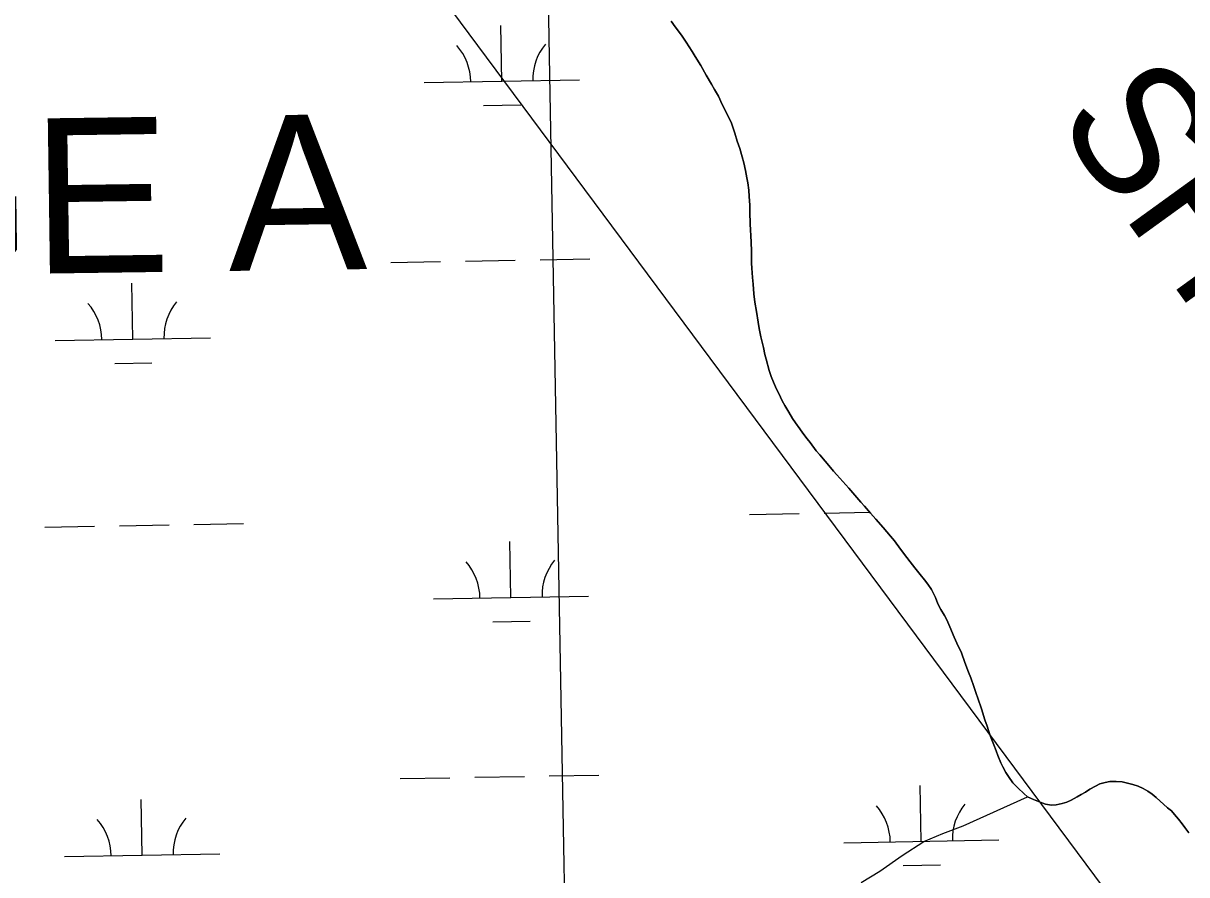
# Model space of a CAD drawing. Extents: x 3914892 to 3953151, y 242587 to 268572.
# Drawn here: x 3945359 to 3946108, y 250702 to 251251 of the extents above; entities that cross this region are included whole.
import ezdxf

# ---------------------------------------------------------------- set-up
doc = ezdxf.new("R2010")
doc.units = 0
for name, color, linetype in [('V-CHAN-NAID', 7, 'Continuous'), ('V-GRID-MAJR', 7, 'Continuous'), ('V-TOPO-SHOR', 7, 'Continuous'), ('V-UTIL-IDEN', 7, 'Continuous'), ('V-UTIL-LINE', 7, 'Continuous'), ('V-WETL-SWMP', 7, 'Continuous')]:
    doc.layers.add(name, color=color, linetype=linetype)

msp = doc.modelspace()

# ---------------------------------------------------------------- linework, layer by layer
at = {"layer": 'V-GRID-MAJR'}
msp.add_spline([(3945747.7320000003, 248496.181), (3945637.58, 254554.14), (3945527.394, 260614.022), (3945417.207, 266673.895), (3945417.1720000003, 266675.828)], degree=3, dxfattribs=at)
at = {"layer": 'V-TOPO-SHOR'}
for points in [[(3945840.8570000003, 251023.144), (3945839.614, 251027.18), (3945837.6350000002, 251034.34), (3945836.6380000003, 251037.336), (3945835.79, 251041.88700000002), (3945834.197, 251048.783), (3945833.1010000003, 251054.114), (3945832.378, 251058.27300000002), (3945831.301, 251065.03100000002), (3945830.344, 251071.141), (3945829.6380000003, 251076.465), (3945829.202, 251082.69700000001), (3945828.741, 251086.984), (3945828.302, 251093.085), (3945828.214, 251096.198), (3945828.151, 251101.127), (3945828.065, 251104.369), (3945827.872, 251109.43), (3945827.6780000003, 251114.233), (3945827.588, 251117.34600000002), (3945827.2600000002, 251121.89), (3945826.965, 251129.025), (3945827.0270000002, 251133.564), (3945826.582, 251139.146), (3945826.377, 251143.30000000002), (3945825.792, 251147.975), (3945825.058, 251151.359), (3945824.344, 251156.036), (3945823.24, 251160.84900000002), (3945822.128, 251164.886), (3945820.6410000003, 251170.092), (3945818.89, 251174.915), (3945817.401, 251179.992), (3945816.156, 251183.899), (3945815.031, 251187.15600000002), (3945813.133, 251190.682), (3945810.862, 251195.383), (3945809.346, 251198.516), (3945806.954, 251203.863), (3945804.29, 251208.178), (3945802.387, 251211.576), (3945798.965, 251217.458), (3945795.416, 251223.602), (3945791.862, 251229.484), (3945789.833, 251232.752), (3945786.019, 251238.64), (3945782.966, 251243.09100000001), (3945779.019, 251248.59), (3945776.345, 251252.258)], [(3946107.254, 250732.592), (3946105.473, 250735.078), (3946103.179, 250738.093), (3946100.623, 250740.978), (3946098.5810000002, 250743.47100000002), (3946096.0130000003, 250745.32), (3946093.578, 250747.559), (3946091.401, 250749.662), (3946088.839, 250752.029), (3946086.142, 250754.01200000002), (3946083.444, 250755.992), (3946080.356, 250757.85), (3946077.132, 250759.189), (3946073.647, 250760.404), (3946070.2860000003, 250761.227), (3946066.794, 250762.05000000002), (3946062.909, 250762.362), (3946059.018, 250762.284), (3946055.895, 250761.549), (3946052.511, 250760.684), (3946049.64, 250759.298), (3946046.111, 250757.268), (3946043.234, 250755.49300000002), (3946040.49, 250753.973), (3946037.8740000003, 250752.32), (3946034.088, 250750.297), (3946031.214, 250748.908), (3946028.22, 250748.04), (3946024.45, 250747.313), (3946021.333, 250746.965), (3946017.5810000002, 250747.663), (3946013.968, 250749.009), (3946009.71, 250750.75100000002), (3946005.844, 250752.488), (3946003.5360000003, 250754.464), (3945999.8200000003, 250757.88700000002), (3945996.497, 250761.432), (3945993.697, 250765.491), (3945992.046, 250768.106), (3945990.019, 250771.635), (3945988.757, 250774.373), (3945986.7460000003, 250779.06900000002), (3945985.616, 250781.938), (3945984.241, 250785.84600000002), (3945982.109, 250791.32200000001), (3945980.862, 250795.101), (3945979.865, 250797.96600000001), (3945978.491, 250802.005), (3945976.25, 250809.038), (3945974.009, 250816.07), (3945972.883, 250819.06900000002), (3945971.257, 250823.50100000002), (3945969.383, 250828.973), (3945967.878, 250832.753), (3945965.498, 250839.01), (3945963.3740000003, 250845.134), (3945960.474, 250851.39800000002), (3945958.711, 250855.312), (3945955.815, 250861.835), (3945953.933, 250866.529), (3945952.4110000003, 250869.142), (3945950.132, 250873.193), (3945948.233, 250876.851), (3945946.73, 250880.761), (3945944.076, 250885.98500000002), (3945941.7860000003, 250889.38700000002), (3945939.49, 250892.139), (3945936.8140000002, 250895.678), (3945933.24, 250900.006), (3945930.436, 250903.803), (3945928.272, 250906.684), (3945924.1920000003, 250911.927), (3945920.241, 250917.297), (3945917.56, 250920.44700000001), (3945912.965, 250925.954), (3945908.24, 250931.334), (3945904.787, 250935.141), (3945900.826, 250939.604), (3945898.659, 250942.356), (3945894.699, 250946.81900000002), (3945890.867, 250951.277), (3945886.904, 250955.611), (3945883.199, 250959.809), (3945881.028, 250962.304), (3945877.964, 250965.976), (3945875.538, 250968.73), (3945872.091, 250972.798), (3945869.791, 250975.421), (3945865.84, 250980.662), (3945863.9250000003, 250983.021), (3945861.1240000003, 250986.82), (3945859.213, 250989.44), (3945856.4110000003, 250993.36800000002), (3945854.636, 250996.245), (3945852.223, 251000.16700000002), (3945849.559, 251004.613), (3945847.912, 251007.61800000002), (3945845.77, 251012.185), (3945844.252, 251015.187), (3945842.237, 251019.623), (3945840.8570000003, 251023.144)], [(3945898.811, 250697.13899999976), (3945910.71, 250704.52399999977), (3945925.156, 250714.58399999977), (3945939.2060000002, 250723.68099999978), (3945951.2660000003, 250728.74199999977), (3945964.486, 250733.78999999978), (3946005.844, 250752.48799999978)], [(3946109.802, 250729.18600000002), (3946107.254, 250732.592)]]:
    msp.add_lwpolyline(points, dxfattribs=at)
at = {"layer": 'V-UTIL-LINE'}
msp.add_lwpolyline([(3937257.69907959, 266529.8389520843), (3940896.284, 261258.97), (3942305.4820000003, 257189.557), (3945242.894, 251786.949), (3947661.3890917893, 248530.41995604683)], dxfattribs=at)
at = {"layer": 'V-WETL-SWMP'}
for p, q in [((3945667.2689746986, 251213.4892752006), (3945666.6249826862, 251249.48351466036)), ((3945776.345, 251252.257), (3945779.019, 251248.59000000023)), ((3945779.019, 251248.59000000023), (3945782.966, 251243.09)), ((3945782.966, 251243.09), (3945786.02, 251238.64)), ((3945786.02, 251238.64), (3945789.832, 251232.75300000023)), ((3945789.832, 251232.75300000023), (3945791.863, 251229.48400000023)), ((3945791.863, 251229.484), (3945795.416, 251223.60100000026)), ((3945795.416, 251223.60100000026), (3945798.965, 251217.45800000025)), ((3945617.2769754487, 251212.59484185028), (3945717.2609739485, 251214.3837085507)), ((3945798.965, 251217.45800000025), (3945802.3880000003, 251211.576)), ((3945802.3880000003, 251211.576), (3945804.289, 251208.179)), ((3945804.289, 251208.179), (3945806.954, 251203.864)), ((3945806.954, 251203.864), (3945809.347, 251198.51500000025)), ((3945655.5469348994, 251197.8460803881), (3945679.5430945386, 251198.2754083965)), ((3945809.347, 251198.51500000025), (3945810.862, 251195.38200000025)), ((3945810.862, 251195.38200000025), (3945813.133, 251190.68300000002)), ((3945813.133, 251190.68300000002), (3945815.032, 251187.15600000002)), ((3945815.032, 251187.15600000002), (3945816.1550000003, 251183.89900000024)), ((3945816.1550000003, 251183.89900000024), (3945817.4, 251179.992)), ((3945817.4, 251179.992), (3945818.889, 251174.91400000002)), ((3945818.889, 251174.91400000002), (3945820.64, 251170.09200000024)), ((3945820.64, 251170.09200000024), (3945822.127, 251164.88500000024)), ((3945822.127, 251164.88500000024), (3945823.24, 251160.84900000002)), ((3945823.24, 251160.84900000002), (3945824.343, 251156.036)), ((3945824.343, 251156.036), (3945825.059, 251151.35800000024)), ((3945825.059, 251151.35800000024), (3945825.792, 251147.97600000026)), ((3945825.792, 251147.97600000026), (3945826.378, 251143.30000000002)), ((3945826.378, 251143.30000000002), (3945826.582, 251139.147)), ((3945826.582, 251139.147), (3945827.0270000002, 251133.56400000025)), ((3945827.0270000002, 251133.56400000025), (3945826.966, 251129.02600000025)), ((3945826.966, 251129.02600000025), (3945827.2600000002, 251121.88900000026)), ((3945827.2600000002, 251121.88900000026), (3945827.588, 251117.34600000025)), ((3945827.588, 251117.34600000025), (3945827.677, 251114.23200000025)), ((3945827.677, 251114.23200000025), (3945827.872, 251109.43100000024)), ((3945827.872, 251109.43100000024), (3945828.0640000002, 251104.37)), ((3945643.92996497, 251097.62123080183), (3945675.924844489, 251098.19366814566)), ((3945691.922284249, 251098.47988681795), (3945723.917163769, 251099.05232416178)), ((3945828.0640000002, 251104.37), (3945828.15, 251101.127)), ((3945828.15, 251101.127), (3945828.214, 251096.198)), ((3945595.93764569, 251096.76257478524), (3945627.93252521, 251097.3350121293)), ((3945828.214, 251096.198), (3945828.302, 251093.084)), ((3945828.302, 251093.084), (3945828.74, 251086.98300000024)), ((3945429.7309492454, 251047.35145201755), (3945429.0869572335, 251083.34569147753)), ((3945828.74, 251086.98300000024), (3945829.201, 251082.69700000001)), ((3945829.201, 251082.69700000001), (3945829.637, 251076.46600000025)), ((3945829.637, 251076.46600000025), (3945830.344, 251071.14)), ((3945830.344, 251071.14), (3945831.3000000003, 251065.03200000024)), ((3945831.3000000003, 251065.03200000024), (3945832.377, 251058.27300000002)), ((3945832.377, 251058.27300000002), (3945833.1, 251054.114)), ((3945833.1, 251054.114), (3945834.196, 251048.782)), ((3945379.738949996, 251046.45701866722), (3945479.7229484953, 251048.2458853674)), ((3945834.196, 251048.782), (3945835.79, 251041.88700000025)), ((3945835.79, 251041.88700000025), (3945836.637, 251037.337)), ((3945418.0089094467, 251031.70825720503), (3945442.0050690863, 251032.13758521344)), ((3945836.637, 251037.337), (3945837.6350000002, 251034.34100000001)), ((3945837.6350000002, 251034.34100000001), (3945839.614, 251027.18100000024)), ((3945839.614, 251027.18100000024), (3945840.8570000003, 251023.14400000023)), ((3945840.8570000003, 251023.14400000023), (3945842.237, 251019.624)), ((3945842.237, 251019.624), (3945844.253, 251015.188)), ((3945844.253, 251015.188), (3945845.769, 251012.185)), ((3945845.769, 251012.185), (3945847.913, 251007.61700000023)), ((3945847.913, 251007.61700000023), (3945849.559, 251004.613)), ((3945849.559, 251004.613), (3945852.223, 251000.16800000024)), ((3945852.223, 251000.16800000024), (3945854.6350000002, 250996.245)), ((3945854.6350000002, 250996.245), (3945856.412, 250993.36800000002)), ((3945856.412, 250993.36800000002), (3945859.213, 250989.44000000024)), ((3945859.213, 250989.44000000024), (3945861.123, 250986.821)), ((3945861.123, 250986.821), (3945863.926, 250983.022)), ((3945863.926, 250983.022), (3945865.84, 250980.662)), ((3945865.84, 250980.662), (3945869.79, 250975.422)), ((3945869.79, 250975.422), (3945872.09, 250972.79800000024)), ((3945872.09, 250972.79800000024), (3945875.537, 250968.73100000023)), ((3945875.537, 250968.73100000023), (3945877.964, 250965.976)), ((3945877.964, 250965.976), (3945881.028, 250962.30300000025)), ((3945881.028, 250962.30300000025), (3945883.199, 250959.81)), ((3945883.199, 250959.81), (3945886.904, 250955.611)), ((3945886.904, 250955.611), (3945890.867, 250951.278)), ((3945890.867, 250951.278), (3945894.698, 250946.81800000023)), ((3945894.698, 250946.81800000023), (3945898.659, 250942.35600000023)), ((3945898.659, 250942.35600000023), (3945900.827, 250939.603)), ((3945826.8796432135, 250934.3668335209), (3945858.8745227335, 250934.93927086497)), ((3945874.871962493, 250935.225489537), (3945904.2464525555, 250935.7510441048)), ((3945900.827, 250939.603), (3945904.788, 250935.14100000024)), ((3945904.788, 250935.14100000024), (3945908.239, 250931.334)), ((3945373.044275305, 250926.24702445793), (3945405.0391548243, 250926.81946180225)), ((3945421.0365945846, 250927.10568047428), (3945453.031474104, 250927.67811781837)), ((3945469.0289138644, 250927.96433649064), (3945501.0237933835, 250928.5367738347)), ((3945908.239, 250931.334), (3945912.965, 250925.95400000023)), ((3945912.965, 250925.95400000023), (3945917.561, 250920.44600000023)), ((3945917.561, 250920.44600000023), (3945920.242, 250917.29700000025)), ((3945673.220086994, 250880.86750819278), (3945672.576094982, 250916.86174765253)), ((3945920.242, 250917.29700000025), (3945924.191, 250911.92700000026)), ((3945924.191, 250911.92700000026), (3945928.271, 250906.68500000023)), ((3945928.271, 250906.68500000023), (3945930.437, 250903.80300000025)), ((3945930.437, 250903.80300000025), (3945933.24, 250900.005)), ((3945933.24, 250900.005), (3945936.813, 250895.678)), ((3945936.813, 250895.678), (3945939.49, 250892.14000000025)), ((3945939.49, 250892.14000000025), (3945941.787, 250889.386)), ((3945941.787, 250889.386), (3945944.076, 250885.98400000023)), ((3945623.2280877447, 250879.97307484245), (3945723.2120862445, 250881.76194154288)), ((3945944.076, 250885.98400000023), (3945946.73, 250880.76100000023)), ((3945946.73, 250880.76100000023), (3945948.234, 250876.85)), ((3945948.234, 250876.85), (3945950.131, 250873.19400000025)), ((3945950.131, 250873.19400000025), (3945952.4110000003, 250869.14300000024)), ((3945661.498047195, 250865.22431338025), (3945685.494206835, 250865.65364138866)), ((3945952.4110000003, 250869.14300000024), (3945953.933, 250866.529)), ((3945953.933, 250866.529), (3945955.815, 250861.83500000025)), ((3945955.815, 250861.83500000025), (3945958.711, 250855.31200000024)), ((3945958.711, 250855.31200000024), (3945960.475, 250851.39800000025)), ((3945960.475, 250851.39800000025), (3945963.3740000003, 250845.13400000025)), ((3945963.3740000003, 250845.13400000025), (3945965.497, 250839.01)), ((3945965.497, 250839.01), (3945967.878, 250832.753)), ((3945967.878, 250832.753), (3945969.384, 250828.972)), ((3945969.384, 250828.972), (3945971.256, 250823.5)), ((3945971.256, 250823.5), (3945972.883, 250819.06900000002)), ((3945972.883, 250819.06900000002), (3945974.0100000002, 250816.071)), ((3945974.0100000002, 250816.071), (3945976.251, 250809.038)), ((3945976.251, 250809.038), (3945978.491, 250802.00500000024)), ((3945978.491, 250802.00500000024), (3945979.864, 250797.96700000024)), ((3945979.864, 250797.96700000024), (3945980.863, 250795.1)), ((3945980.863, 250795.1), (3945982.11, 250791.32300000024)), ((3945982.11, 250791.32300000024), (3945984.242, 250785.847)), ((3945984.242, 250785.847), (3945985.616, 250781.93800000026)), ((3945985.616, 250781.93800000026), (3945986.745, 250779.07000000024)), ((3945986.745, 250779.07000000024), (3945988.757, 250774.374)), ((3945988.757, 250774.374), (3945990.018, 250771.63400000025)), ((3945990.018, 250771.63400000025), (3945992.046, 250768.106)), ((3945992.046, 250768.106), (3945993.697, 250765.49000000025)), ((3945601.888757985, 250764.14080777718), (3945633.8836375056, 250764.71324512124)), ((3945649.881077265, 250764.99946379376), (3945681.8759567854, 250765.5719011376)), ((3945697.873396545, 250765.85811980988), (3945729.8682760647, 250766.4305571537)), ((3945993.697, 250765.49000000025), (3945996.4960000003, 250761.432)), ((3945996.4960000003, 250761.432), (3945999.8200000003, 250757.88600000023)), ((3946049.64, 250759.297), (3946052.511, 250760.685)), ((3946052.511, 250760.685), (3946055.895, 250761.548)), ((3946055.895, 250761.548), (3946059.017, 250762.28400000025)), ((3946059.017, 250762.28400000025), (3946062.909, 250762.36200000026)), ((3946062.909, 250762.36200000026), (3946066.795, 250762.05100000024)), ((3946066.795, 250762.05100000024), (3946070.2860000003, 250761.22600000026)), ((3946070.2860000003, 250761.22600000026), (3946073.647, 250760.403)), ((3945937.50974873, 250723.70815008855), (3945936.865756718, 250759.70238954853)), ((3945999.8200000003, 250757.88600000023), (3946003.5360000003, 250754.46500000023)), ((3946003.5360000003, 250754.465), (3946005.844, 250752.489)), ((3946037.875, 250752.321), (3946040.49, 250753.97200000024)), ((3946040.49, 250753.97200000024), (3946043.234, 250755.492)), ((3946043.234, 250755.492), (3946046.111, 250757.269)), ((3946046.111, 250757.269), (3946049.64, 250759.297)), ((3946073.647, 250760.403), (3946077.132, 250759.19000000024)), ((3946077.132, 250759.19000000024), (3946080.3570000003, 250757.85000000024)), ((3946080.3570000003, 250757.85000000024), (3946083.444, 250755.99300000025)), ((3946083.444, 250755.99300000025), (3946086.1410000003, 250754.01200000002)), ((3946086.1410000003, 250754.01200000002), (3946088.838, 250752.03)), ((3945435.682061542, 250714.7296850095), (3945435.0380695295, 250750.72392446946)), ((3946005.844, 250752.48900000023), (3946009.711, 250750.75100000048)), ((3946009.711, 250750.75100000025), (3946013.968, 250749.008)), ((3946013.968, 250749.008), (3946017.5810000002, 250747.66300000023)), ((3946017.5810000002, 250747.66300000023), (3946021.333, 250746.965)), ((3946021.333, 250746.965), (3946024.45, 250747.312)), ((3946024.45, 250747.31200000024), (3946028.221, 250748.04000000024)), ((3946028.221, 250748.04), (3946031.215, 250748.908)), ((3946031.215, 250748.908), (3946034.0870000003, 250750.296)), ((3946034.0870000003, 250750.296), (3946037.875, 250752.321)), ((3946088.838, 250752.03), (3946091.401, 250749.66200000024)), ((3946091.401, 250749.66200000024), (3946093.577, 250747.55800000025)), ((3946093.577, 250747.55800000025), (3946096.012, 250745.32100000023)), ((3946096.012, 250745.32100000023), (3946098.5810000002, 250743.47100000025)), ((3946098.5810000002, 250743.47100000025), (3946100.623, 250740.97900000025)), ((3946100.623, 250740.97900000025), (3946103.1780000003, 250738.09200000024)), ((3946103.1780000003, 250738.09200000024), (3946105.472, 250735.07900000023)), ((3946105.472, 250735.07900000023), (3946107.254, 250732.59100000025)), ((3946107.254, 250732.59100000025), (3946109.8030000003, 250729.185)), ((3945887.5177494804, 250722.81371673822), (3945987.5017479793, 250724.6025834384)), ((3945385.6900622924, 250713.83525165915), (3945485.6740607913, 250715.62411835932)), ((3945925.7877089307, 250708.06495527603), (3945949.7838685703, 250708.49428328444))]:
    msp.add_line(p, q, dxfattribs=at)
for centre, radius, start, end in [((3945612.026384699, 251212.97577991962), 35.24628790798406, 0.25317973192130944, 41.79683806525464), ((3945722.494577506, 251214.9522248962), 35.24628790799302, 140.25317672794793, 181.79683506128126), ((3945374.4883592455, 251046.83795673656), 35.24628790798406, 0.25317973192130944, 41.79683806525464), ((3945484.9565520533, 251048.81440171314), 35.24628790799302, 140.25317672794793, 181.79683506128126), ((3945617.977496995, 250880.3540129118), 35.24628790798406, 0.25317973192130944, 41.79683806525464), ((3945728.445689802, 250882.33045788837), 35.24628790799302, 140.25317672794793, 181.79683506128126), ((3945882.2671587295, 250723.19465480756), 35.24628790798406, 0.25317973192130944, 41.79683806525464), ((3945992.7353515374, 250725.17109978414), 35.24628790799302, 140.25317672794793, 181.79683506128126), ((3945490.907664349, 250716.19263470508), 35.24628790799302, 140.25317672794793, 181.79683506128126), ((3945380.4394715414, 250714.2161897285), 35.24628790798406, 0.25317973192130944, 41.79683806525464)]:
    msp.add_arc(centre, radius, start, end, dxfattribs=at)

# ---------------------------------------------------------------- texts
at = {"layer": 'V-CHAN-NAID'}
msp.add_text('PILOTTOWN RANGE A', height=100.000002, rotation=0.8040984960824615, dxfattribs=at).set_placement((3944147.034561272, 251072.35872834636))
at = {"layer": 'V-UTIL-IDEN'}
msp.add_text('SHELL OIL CO.', height=82.99983200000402, rotation=305.8910735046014, dxfattribs=at).set_placement((3946022.8246333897, 251188.3524936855))

doc.saveas('drawing.dxf')
